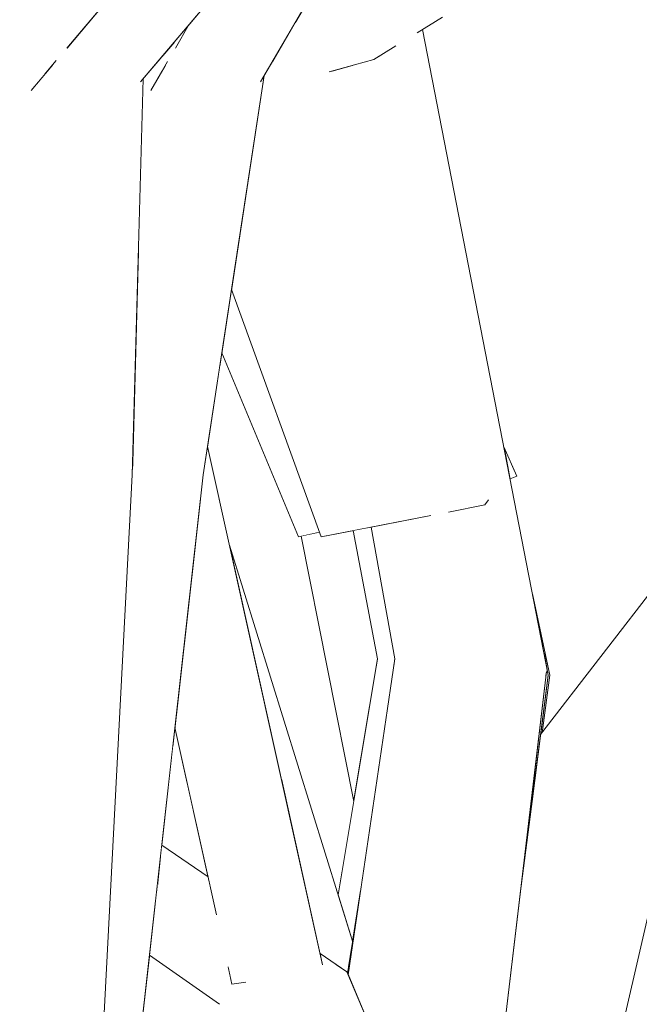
# Model space of a CAD drawing. Extents: x -289599 to -184549, y 66678 to 295474.
# Tile 510 of 656: x -250691 to -250655, y 72110 to 72166. Entities that reach past the tile are written whole.
import ezdxf

# ---------------------------------------------------------------- set-up
doc = ezdxf.new("R2010")
doc.units = 0
doc.header["$MEASUREMENT"] = 0
doc.linetypes.add('Wipeout_Contour', pattern=[1000, 0, -1000])
doc.layers.add('arch drzewa', color=8, linetype='Continuous')
doc.layers.add('Model drzwi', color=8, linetype='Continuous')
doc.layers.add('arch drzewa_Nr_Pióra__4', color=8, linetype='Continuous', lineweight=9)

msp = doc.modelspace()

# ---------------------------------------------------------------- wipeouts: each hides what was drawn before it
at = {"color": 254, "linetype": 'Wipeout_Contour', "lineweight": 0, "ltscale": 1023231.075815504}
msp.add_wipeout([(-250682.588, 72119.339), (-250682.656, 72118.736), (-250679.815, 72116.963), (-250679.94, 72117.525)], dxfattribs=at).dxf.layer = 'arch drzewa'
at = {"color": 254, "linetype": 'Wipeout_Contour', "lineweight": 0, "ltscale": 1790553.469735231}
msp.add_wipeout([(-250676.549, 72112.917), (-250646.423, 72051.866), (-250672.009, 72112.094), (-250675.183, 72112.669), (-250675.401, 72112.622), (-250675.416, 72112.69), (-250675.461, 72112.72)], dxfattribs=at).dxf.layer = 'arch drzewa'
at = {"color": 254, "linetype": 'Wipeout_Contour', "lineweight": 0, "ltscale": 3581199.800095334}
msp.add_wipeout([(-250661.756, 72188.998), (-250669.578, 72175.561), (-250668.42, 72169.618), (-250666.557, 72166.609), (-250667.697, 72165.909), (-250663.051, 72142.071), (-250662.304, 72140.409), (-250662.697, 72140.253), (-250661.416, 72133.683), (-250660.416, 72129.041), (-250660.869, 72125.756), (-250647.61, 72142.937), (-250647.595, 72143.476), (-250661.135, 72189.732)], dxfattribs=at).dxf.layer = 'Model drzwi'
at = {"color": 254, "linetype": 'Wipeout_Contour', "lineweight": 0, "ltscale": 1534825.778229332}
msp.add_wipeout([(-250673.582, 72137.204), (-250674.634, 72136.974), (-250671.624, 72121.836), (-250670.264, 72129.978), (-250671.664, 72137.296), (-250673.487, 72136.943)], dxfattribs=at).dxf.layer = 'Model drzwi'

# ---------------------------------------------------------------- next in the draw order: wipeouts: each hides what was drawn before it
at = {"color": 254, "linetype": 'Wipeout_Contour', "lineweight": 0, "ltscale": 1534770.144001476}
msp.add_wipeout([(-250679.286, 72110.249), (-250650.693, 72053.096), (-250676.549, 72112.917), (-250677.829, 72111.669), (-250677.81, 72111.503), (-250678.028, 72111.475)], dxfattribs=at).dxf.layer = 'arch drzewa'

# ---------------------------------------------------------------- next in the draw order: wipeouts: each hides what was drawn before it
at = {"color": 254, "linetype": 'Wipeout_Contour', "lineweight": 0, "ltscale": 1534831.518829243}
msp.add_wipeout([(-250682.837, 72117.114), (-250676.549, 72112.917), (-250675.461, 72112.72), (-250679.461, 72115.372), (-250679.815, 72116.963), (-250682.656, 72118.736)], dxfattribs=at).dxf.layer = 'arch drzewa'
at = {"color": 254, "linetype": 'Wipeout_Contour', "lineweight": 0, "ltscale": 767394.518921}
msp.add_wipeout([(-250673.546, 72113.146), (-250673.522, 72113.038), (-250672.009, 72112.094)], dxfattribs=at).dxf.layer = 'arch drzewa'

# ---------------------------------------------------------------- next in the draw order: wipeouts: each hides what was drawn before it
at = {"color": 254, "linetype": 'Wipeout_Contour', "lineweight": 0, "ltscale": 767419.192708}
msp.add_wipeout([(-250682.879, 72116.738), (-250676.549, 72112.917), (-250682.837, 72117.114)], dxfattribs=at).dxf.layer = 'arch drzewa'
at = {"color": 254, "linetype": 'Wipeout_Contour', "lineweight": 0, "ltscale": 1023194.92956768}
msp.add_wipeout([(-250675.183, 72112.669), (-250672.009, 72112.094), (-250673.522, 72113.038), (-250673.406, 72112.514)], dxfattribs=at).dxf.layer = 'arch drzewa'

# ---------------------------------------------------------------- next in the draw order: wipeouts: each hides what was drawn before it
at = {"color": 254, "linetype": 'Wipeout_Contour', "lineweight": 0, "ltscale": 2046434.282754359}
msp.add_wipeout([(-250682.879, 72116.738), (-250683.291, 72113.06), (-250679.286, 72110.249), (-250678.028, 72111.475), (-250678.58, 72111.404), (-250678.792, 72112.359), (-250677.829, 72111.669), (-250676.549, 72112.917)], dxfattribs=at).dxf.layer = 'arch drzewa'

# ---------------------------------------------------------------- next in the draw order: wipeouts: each hides what was drawn before it
at = {"color": 254, "linetype": 'Wipeout_Contour', "lineweight": 0, "ltscale": 1023228.931245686}
msp.add_wipeout([(-250680.681, 72136.389), (-250681.836, 72126.062), (-250679.461, 72115.372), (-250675.416, 72112.69)], dxfattribs=at).dxf.layer = 'arch drzewa'
at = {"color": 254, "linetype": 'Wipeout_Contour', "lineweight": 0, "ltscale": 1023211.727200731}
msp.add_wipeout([(-250678.792, 72112.359), (-250678.58, 72111.404), (-250677.81, 72111.503), (-250677.829, 72111.669)], dxfattribs=at).dxf.layer = 'arch drzewa'

# ---------------------------------------------------------------- next in the draw order: wipeouts: each hides what was drawn before it
at = {"color": 254, "linetype": 'Wipeout_Contour', "lineweight": 0, "ltscale": 1534839.64417947}
msp.add_wipeout([(-250680.224, 72140.477), (-250680.681, 72136.389), (-250675.401, 72112.622), (-250675.183, 72112.669), (-250673.406, 72112.514), (-250679.976, 72142.091)], dxfattribs=at).dxf.layer = 'arch drzewa'

# ---------------------------------------------------------------- next in the draw order: wipeouts: each hides what was drawn before it
at = {"color": 254, "linetype": 'Wipeout_Contour', "lineweight": 0, "ltscale": 1534854.235065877}
msp.add_wipeout([(-250687.188, 72084.496), (-250687.273, 72080.6), (-250686.98, 72080.085), (-250680.224, 72140.477), (-250684.265, 72140.966), (-250684.279, 72140.477)], dxfattribs=at).dxf.layer = 'arch drzewa'

# ---------------------------------------------------------------- next in the draw order: wipeouts: each hides what was drawn before it
at = {"color": 254, "linetype": 'Wipeout_Contour', "lineweight": 0, "ltscale": 1023268.69606967}
msp.add_wipeout([(-250680.224, 72140.477), (-250676.732, 72163.271), (-250676.934, 72162.925), (-250678.973, 72161.906)], dxfattribs=at).dxf.layer = 'arch drzewa'
at = {"color": 254, "linetype": 'Wipeout_Contour', "lineweight": 0, "ltscale": 767430.134961}
msp.add_wipeout([(-250681.944, 72125.094), (-250681.083, 72122.674), (-250681.836, 72126.062)], dxfattribs=at).dxf.layer = 'arch drzewa'

# ---------------------------------------------------------------- next in the draw order: wipeouts: each hides what was drawn before it
at = {"color": 254, "linetype": 'Wipeout_Contour', "lineweight": 0, "ltscale": 2046561.057927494}
msp.add_wipeout([(-250684.265, 72140.966), (-250680.224, 72140.477), (-250678.973, 72161.906), (-250680.379, 72161.341), (-250681.802, 72164.858), (-250681.017, 72166.206), (-250681.842, 72165.231), (-250683.936, 72152.971)], dxfattribs=at).dxf.layer = 'arch drzewa'

# ---------------------------------------------------------------- next in the draw order: wipeouts: each hides what was drawn before it
at = {"color": 254, "linetype": 'Wipeout_Contour', "lineweight": 0, "ltscale": 1279083.688879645}
msp.add_wipeout([(-250669.867, 72179.4), (-250680.379, 72161.341), (-250678.973, 72161.906), (-250676.934, 72162.925), (-250661.756, 72188.998)], dxfattribs=at).dxf.layer = 'arch drzewa'
at = {"color": 254, "linetype": 'Wipeout_Contour', "lineweight": 0, "ltscale": 1790759.19827936}
msp.add_wipeout([(-250683.88, 72155.011), (-250683.936, 72152.971), (-250681.842, 72165.231), (-250682.459, 72164.5), (-250682.615, 72163.462), (-250682.273, 72164.048), (-250682.677, 72163.046)], dxfattribs=at).dxf.layer = 'arch drzewa'
at = {"color": 254, "linetype": 'Wipeout_Contour', "lineweight": 0, "ltscale": 767440.700716}
msp.add_wipeout([(-250687.593, 72076.705), (-250684.279, 72140.477), (-250688.922, 72141.17)], dxfattribs=at).dxf.layer = 'arch drzewa'

# ---------------------------------------------------------------- next in the draw order: wipeouts: each hides what was drawn before it
at = {"color": 254, "linetype": 'Wipeout_Contour', "lineweight": 0, "ltscale": 1023280.830973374}
msp.add_wipeout([(-250681.017, 72166.206), (-250681.802, 72164.858), (-250680.379, 72161.341), (-250669.867, 72179.4)], dxfattribs=at).dxf.layer = 'arch drzewa'
at = {"color": 254, "linetype": 'Wipeout_Contour', "lineweight": 0, "ltscale": 1790763.105648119}
msp.add_wipeout([(-250683.88, 72155.011), (-250682.677, 72163.046), (-250683.191, 72162.411), (-250683.215, 72162.43), (-250682.615, 72163.462), (-250682.459, 72164.5), (-250683.658, 72163.081)], dxfattribs=at).dxf.layer = 'arch drzewa'
at = {"color": 254, "linetype": 'Wipeout_Contour', "lineweight": 0, "ltscale": 1279038.133975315}
msp.add_wipeout([(-250692.289, 72079.637), (-250691.697, 72078.818), (-250690.592, 72077.291), (-250687.593, 72076.705), (-250688.922, 72141.17)], dxfattribs=at).dxf.layer = 'arch drzewa'

# ---------------------------------------------------------------- next in the draw order: wipeouts: each hides what was drawn before it
at = {"color": 254, "linetype": 'Wipeout_Contour', "lineweight": 0, "ltscale": 1023292.398746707}
msp.add_wipeout([(-250683.215, 72162.43), (-250683.191, 72162.411), (-250682.677, 72163.046), (-250682.273, 72164.048)], dxfattribs=at).dxf.layer = 'arch drzewa'
at = {"color": 254, "linetype": 'Wipeout_Contour', "lineweight": 0, "ltscale": 1023292.00454594}
msp.add_wipeout([(-250683.79, 72162.925), (-250685.442, 72161.906), (-250684.279, 72140.477), (-250683.658, 72163.081)], dxfattribs=at).dxf.layer = 'arch drzewa'
at = {"color": 254, "linetype": 'Wipeout_Contour', "lineweight": 0, "ltscale": 1023260.485404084}
msp.add_wipeout([(-250688.922, 72141.17), (-250693.117, 72140.774), (-250692.422, 72079.822), (-250692.289, 72079.637)], dxfattribs=at).dxf.layer = 'arch drzewa'

# ---------------------------------------------------------------- next in the draw order: wipeouts: each hides what was drawn before it
at = {"color": 254, "linetype": 'Wipeout_Contour', "lineweight": 0, "ltscale": 1790783.873592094}
msp.add_wipeout([(-250687.099, 72192.451), (-250688.922, 72141.17), (-250684.279, 72140.477), (-250685.442, 72161.906), (-250686.507, 72161.341), (-250687.997, 72164.858), (-250685.746, 72167.522)], dxfattribs=at).dxf.layer = 'arch drzewa'

# ---------------------------------------------------------------- next in the draw order: linework, layer by layer
at = {"layer": 'arch drzewa_Nr_Pióra__4', "linetype": 'Continuous'}
msp.add_line((-250687.593, 72076.705), (-250684.279, 72140.477), dxfattribs=at)

# ---------------------------------------------------------------- next in the draw order: wipeouts: each hides what was drawn before it
at = {"color": 254, "linetype": 'Wipeout_Contour', "lineweight": 0, "ltscale": 1279093.407817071}
msp.add_wipeout([(-250658.444, 72194.548), (-250686.507, 72161.341), (-250685.442, 72161.906), (-250683.79, 72162.925), (-250656.67, 72195.016)], dxfattribs=at).dxf.layer = 'arch drzewa'
at = {"color": 254, "linetype": 'Wipeout_Contour', "lineweight": 0, "ltscale": 1534984.679231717}
msp.add_wipeout([(-250689.787, 72191.556), (-250689.302, 72163.314), (-250688.682, 72164.048), (-250689.298, 72163.046), (-250688.922, 72141.17), (-250687.099, 72192.451)], dxfattribs=at).dxf.layer = 'arch drzewa'

# ---------------------------------------------------------------- next in the draw order: wipeouts: each hides what was drawn before it
at = {"color": 254, "linetype": 'Wipeout_Contour', "lineweight": 0, "ltscale": 1023278.014258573}
msp.add_wipeout([(-250687.997, 72164.858), (-250686.507, 72161.341), (-250658.444, 72194.548), (-250661.333, 72196.41)], dxfattribs=at).dxf.layer = 'arch drzewa'
at = {"color": 254, "linetype": 'Wipeout_Contour', "lineweight": 0, "ltscale": 1790807.034247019}
msp.add_wipeout([(-250689.787, 72191.556), (-250693.117, 72140.774), (-250688.922, 72141.17), (-250689.298, 72163.046), (-250690.021, 72162.411), (-250690.05, 72162.43), (-250689.302, 72163.314)], dxfattribs=at).dxf.layer = 'arch drzewa'

# ---------------------------------------------------------------- next in the draw order: linework, layer by layer
at = {"layer": 'arch drzewa_Nr_Pióra__4', "linetype": 'Continuous'}
for p, q in [((-250681.81, 72164.844), (-250681.017, 72166.206)), ((-250683.215, 72162.43), (-250682.254, 72164.081)), ((-250684.279, 72140.477), (-250683.658, 72163.081))]:
    msp.add_line(p, q, dxfattribs=at)

# ---------------------------------------------------------------- next in the draw order: wipeouts: each hides what was drawn before it
at = {"color": 254, "linetype": 'Wipeout_Contour', "lineweight": 0, "ltscale": 3069280.535395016}
msp.add_wipeout([(-250659.559, 72208.86), (-250661.397, 72212.015), (-250624.813, 72094.541), (-250624.074, 72094.481), (-250625.233, 72098.421), (-250626.912, 72103.613), (-250626.187, 72108.519), (-250626.108, 72109.535), (-250625.672, 72112.302), (-250650.058, 72181.788), (-250650.399, 72182.116), (-250650.26, 72182.365)], dxfattribs=at).dxf.layer = 'arch drzewa'
at = {"color": 254, "linetype": 'Wipeout_Contour', "lineweight": 0, "ltscale": 1023317.740155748}
msp.add_wipeout([(-250690.05, 72162.43), (-250690.021, 72162.411), (-250689.298, 72163.046), (-250688.682, 72164.048)], dxfattribs=at).dxf.layer = 'arch drzewa'

# ---------------------------------------------------------------- next in the draw order: linework, layer by layer
at = {"layer": 'arch drzewa_Nr_Pióra__4', "linetype": 'Continuous'}
msp.add_line((-250690.05, 72162.43), (-250688.614, 72164.129), dxfattribs=at)

# ---------------------------------------------------------------- next in the draw order: wipeouts: each hides what was drawn before it
at = {"color": 254, "linetype": 'Wipeout_Contour', "lineweight": 0, "ltscale": 2046473.701820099}
msp.add_wipeout([(-250671.333, 72229.064), (-250672.526, 72228.646), (-250661.08, 72196.477), (-250659.558, 72196.878), (-250656.67, 72195.016), (-250659.408, 72191.776), (-250624.813, 72094.541), (-250661.397, 72212.015)], dxfattribs=at).dxf.layer = 'arch drzewa'

# ---------------------------------------------------------------- next in the draw order: wipeouts: each hides what was drawn before it
at = {"color": 254, "linetype": 'Wipeout_Contour', "lineweight": 0, "ltscale": 1023121.002261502}
msp.add_wipeout([(-250659.408, 72191.776), (-250661.135, 72189.732), (-250632.596, 72092.236), (-250624.813, 72094.541)], dxfattribs=at).dxf.layer = 'arch drzewa'
at = {"color": 254, "linetype": 'Wipeout_Contour', "lineweight": 0, "ltscale": 767392.102176}
msp.add_wipeout([(-250663.051, 72142.071), (-250662.991, 72141.765), (-250662.304, 72140.409)], dxfattribs=at).dxf.layer = 'arch drzewa'
at = {"color": 254, "linetype": 'Wipeout_Contour', "lineweight": 0, "ltscale": 1278993.391462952}
msp.add_wipeout([(-250670.264, 72129.978), (-250671.889, 72114.489), (-250671.689, 72113.846), (-250671.232, 72116.742), (-250669.286, 72129.898)], dxfattribs=at).dxf.layer = 'arch drzewa'

# ---------------------------------------------------------------- next in the draw order: wipeouts: each hides what was drawn before it
at = {"color": 254, "linetype": 'Wipeout_Contour', "lineweight": 0, "ltscale": 2046469.669242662}
msp.add_wipeout([(-250659.145, 72225.012), (-250617.87, 72138.757), (-250652.204, 72226.167), (-250654.867, 72225.724), (-250655.529, 72224.531), (-250655.677, 72224.491), (-250655.771, 72224.564), (-250656.079, 72225.522)], dxfattribs=at).dxf.layer = 'arch drzewa'
at = {"color": 254, "linetype": 'Wipeout_Contour', "lineweight": 0, "ltscale": 767391.309073}
msp.add_wipeout([(-250662.991, 72141.765), (-250662.697, 72140.253), (-250662.304, 72140.409)], dxfattribs=at).dxf.layer = 'arch drzewa'
at = {"color": 254, "linetype": 'Wipeout_Contour', "lineweight": 0, "ltscale": 767397.398953}
msp.add_wipeout([(-250670.264, 72129.978), (-250672.515, 72116.499), (-250671.889, 72114.489)], dxfattribs=at).dxf.layer = 'arch drzewa'
at = {"color": 254, "linetype": 'Wipeout_Contour', "lineweight": 0, "ltscale": 1278956.320523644}
msp.add_wipeout([(-250660.949, 72125.653), (-250660.869, 72125.756), (-250660.416, 72129.041), (-250660.514, 72129.053), (-250660.512, 72129.041)], dxfattribs=at).dxf.layer = 'arch drzewa'
at = {"color": 254, "linetype": 'Wipeout_Contour', "lineweight": 0, "ltscale": 1278895.968476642}
msp.add_wipeout([(-250660.912, 72085.972), (-250660.768, 72085.633), (-250649.371, 72121.653), (-250650.637, 72121.701), (-250652.358, 72119.357)], dxfattribs=at).dxf.layer = 'arch drzewa'

# ---------------------------------------------------------------- next in the draw order: wipeouts: each hides what was drawn before it
at = {"color": 254, "linetype": 'Wipeout_Contour', "lineweight": 0, "ltscale": 1790363.952902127}
msp.add_wipeout([(-250659.145, 72225.012), (-250627.226, 72136.943), (-250620.998, 72138.151), (-250620.92, 72138.566), (-250620.784, 72140.202), (-250619.922, 72138.359), (-250617.87, 72138.757)], dxfattribs=at).dxf.layer = 'arch drzewa'
at = {"color": 254, "linetype": 'Wipeout_Contour', "lineweight": 0, "ltscale": 1279009.81931371}
msp.add_wipeout([(-250671.664, 72137.296), (-250670.264, 72129.978), (-250669.286, 72129.898), (-250669.275, 72129.978), (-250670.618, 72137.499)], dxfattribs=at).dxf.layer = 'arch drzewa'
at = {"color": 254, "linetype": 'Wipeout_Contour', "lineweight": 0, "ltscale": 767377.538308}
msp.add_wipeout([(-250660.416, 72129.041), (-250661.416, 72133.683), (-250660.883, 72130.945)], dxfattribs=at).dxf.layer = 'arch drzewa'
at = {"color": 254, "linetype": 'Wipeout_Contour', "lineweight": 0, "ltscale": 1278878.762539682}
msp.add_wipeout([(-250649.371, 72121.653), (-250659.758, 72083.256), (-250657.73, 72078.481), (-250652.964, 72093.033), (-250648.281, 72121.156)], dxfattribs=at).dxf.layer = 'arch drzewa'

# ---------------------------------------------------------------- next in the draw order: wipeouts: each hides what was drawn before it
at = {"color": 254, "linetype": 'Wipeout_Contour', "lineweight": 0, "ltscale": 1534843.791705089}
msp.add_wipeout([(-250679.265, 72146.735), (-250672.192, 72118.435), (-250671.624, 72121.836), (-250674.634, 72136.974), (-250674.776, 72136.943), (-250679.157, 72147.439)], dxfattribs=at).dxf.layer = 'arch drzewa'
at = {"color": 254, "linetype": 'Wipeout_Contour', "lineweight": 0, "ltscale": 767375.35892}
msp.add_wipeout([(-250660.416, 72129.041), (-250660.883, 72130.947), (-250660.514, 72129.053)], dxfattribs=at).dxf.layer = 'arch drzewa'
at = {"color": 254, "linetype": 'Wipeout_Contour', "lineweight": 0, "ltscale": 767332.738856}
msp.add_wipeout([(-250649.371, 72121.653), (-250660.768, 72085.633), (-250659.758, 72083.256)], dxfattribs=at).dxf.layer = 'arch drzewa'

# ---------------------------------------------------------------- next in the draw order: wipeouts: each hides what was drawn before it
at = {"color": 254, "linetype": 'Wipeout_Contour', "lineweight": 0, "ltscale": 1279037.849978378}
msp.add_wipeout([(-250679.265, 72146.735), (-250679.976, 72142.091), (-250678.725, 72136.458), (-250672.515, 72116.499), (-250672.192, 72118.435)], dxfattribs=at).dxf.layer = 'arch drzewa'
at = {"color": 254, "linetype": 'Wipeout_Contour', "lineweight": 0, "ltscale": 1023160.34670348}
msp.add_wipeout([(-250664.993, 72129.716), (-250666.776, 72099.774), (-250664.7, 72094.887), (-250660.612, 72129.247)], dxfattribs=at).dxf.layer = 'arch drzewa'

# ---------------------------------------------------------------- next in the draw order: wipeouts: each hides what was drawn before it
at = {"color": 254, "linetype": 'Wipeout_Contour', "lineweight": 0, "ltscale": 1023244.119047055}
msp.add_wipeout([(-250679.157, 72147.439), (-250674.776, 72136.943), (-250673.582, 72137.204), (-250678.603, 72151.057)], dxfattribs=at).dxf.layer = 'arch drzewa'
at = {"color": 254, "linetype": 'Wipeout_Contour', "lineweight": 0, "ltscale": 767375.057997}
msp.add_wipeout([(-250668.359, 72103.502), (-250666.776, 72099.774), (-250664.993, 72129.716)], dxfattribs=at).dxf.layer = 'arch drzewa'
at = {"color": 254, "linetype": 'Wipeout_Contour', "lineweight": 0, "ltscale": 767372.748119}
msp.add_wipeout([(-250660.612, 72129.247), (-250662.121, 72116.56), (-250660.512, 72129.041)], dxfattribs=at).dxf.layer = 'arch drzewa'
at = {"color": 254, "linetype": 'Wipeout_Contour', "lineweight": 0, "ltscale": 1023235.180852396}
msp.add_wipeout([(-250682.588, 72119.339), (-250679.94, 72117.525), (-250681.083, 72122.674), (-250681.944, 72125.094)], dxfattribs=at).dxf.layer = 'arch drzewa'

# ---------------------------------------------------------------- next in the draw order: linework, layer by layer
at = {"layer": 'arch drzewa_Nr_Pióra__4', "linetype": 'Continuous'}
for p, q in [((-250679.46, 72115.365), (-250681.836, 72126.062)), ((-250679.94, 72117.525), (-250682.588, 72119.339))]:
    msp.add_line(p, q, dxfattribs=at)

# ---------------------------------------------------------------- next in the draw order: wipeouts: each hides what was drawn before it
at = {"color": 254, "linetype": 'Wipeout_Contour', "lineweight": 0, "ltscale": 1023181.705947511}
msp.add_wipeout([(-250669.275, 72129.978), (-250670.743, 72109.112), (-250668.359, 72103.502), (-250664.993, 72129.716)], dxfattribs=at).dxf.layer = 'arch drzewa'
at = {"color": 254, "linetype": 'Wipeout_Contour', "lineweight": 0, "ltscale": 1278925.090683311}
msp.add_wipeout([(-250664.7, 72094.887), (-250661.356, 72087.017), (-250653.358, 72121.653), (-250661.436, 72121.87), (-250662.121, 72116.56)], dxfattribs=at).dxf.layer = 'arch drzewa'

# ---------------------------------------------------------------- next in the draw order: wipeouts: each hides what was drawn before it
at = {"color": 254, "linetype": 'Wipeout_Contour', "lineweight": 0, "ltscale": 767391.897713}
msp.add_wipeout([(-250671.943, 72111.937), (-250670.743, 72109.112), (-250669.275, 72129.978)], dxfattribs=at).dxf.layer = 'arch drzewa'
at = {"color": 254, "linetype": 'Wipeout_Contour', "lineweight": 0, "ltscale": 1023120.61296287}
msp.add_wipeout([(-250653.358, 72121.653), (-250661.356, 72087.017), (-250660.912, 72085.972), (-250652.358, 72119.357)], dxfattribs=at).dxf.layer = 'arch drzewa'

# ---------------------------------------------------------------- next in the draw order: wipeouts: each hides what was drawn before it
at = {"color": 254, "linetype": 'Wipeout_Contour', "lineweight": 0, "ltscale": 1534856.239615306}
msp.add_wipeout([(-250671.836, 72171.682), (-250670.607, 72167.036), (-250669.233, 72164.965), (-250669.944, 72164.529), (-250660.612, 72129.247), (-250669.922, 72174.969)], dxfattribs=at).dxf.layer = 'arch drzewa'
at = {"color": 254, "linetype": 'Wipeout_Contour', "lineweight": 0, "ltscale": 767391.298007}
msp.add_wipeout([(-250671.978, 72112.019), (-250671.943, 72111.937), (-250671.232, 72116.742)], dxfattribs=at).dxf.layer = 'arch drzewa'

# ---------------------------------------------------------------- next in the draw order: wipeouts: each hides what was drawn before it
at = {"color": 254, "linetype": 'Wipeout_Contour', "lineweight": 0, "ltscale": 2558028.102786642}
msp.add_wipeout([(-250670.482, 72164.198), (-250671.675, 72163.862), (-250669.887, 72154.726), (-250663.935, 72139.042), (-250664.131, 72138.757), (-250666.184, 72138.359), (-250667.045, 72140.202), (-250664.993, 72129.716), (-250660.612, 72129.247), (-250669.944, 72164.529)], dxfattribs=at).dxf.layer = 'arch drzewa'

# ---------------------------------------------------------------- next in the draw order: wipeouts: each hides what was drawn before it
at = {"color": 254, "linetype": 'Wipeout_Contour', "lineweight": 0, "ltscale": 767435.268359}
msp.add_wipeout([(-250672.883, 72163.521), (-250669.887, 72154.726), (-250671.675, 72163.862)], dxfattribs=at).dxf.layer = 'arch drzewa'
at = {"color": 254, "linetype": 'Wipeout_Contour', "lineweight": 0, "ltscale": 767397.522165}
msp.add_wipeout([(-250667.045, 72140.202), (-250667.182, 72138.566), (-250664.993, 72129.716)], dxfattribs=at).dxf.layer = 'arch drzewa'
at = {"color": 254, "linetype": 'Wipeout_Contour', "lineweight": 0, "ltscale": 1023209.983937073}
msp.add_wipeout([(-250678.725, 72136.458), (-250675.817, 72123.369), (-250671.933, 72112.302), (-250671.689, 72113.846)], dxfattribs=at).dxf.layer = 'arch drzewa'

# ---------------------------------------------------------------- next in the draw order: wipeouts: each hides what was drawn before it
at = {"color": 254, "linetype": 'Wipeout_Contour', "lineweight": 0, "ltscale": 1279001.232405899}
msp.add_wipeout([(-250670.618, 72137.499), (-250669.275, 72129.978), (-250664.993, 72129.716), (-250667.182, 72138.566), (-250667.26, 72138.151)], dxfattribs=at).dxf.layer = 'arch drzewa'
at = {"color": 254, "linetype": 'Wipeout_Contour', "lineweight": 0, "ltscale": 1278994.990244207}
msp.add_wipeout([(-250671.933, 72112.302), (-250675.817, 72123.369), (-250673.546, 72113.146), (-250672.009, 72112.094), (-250671.978, 72112.019)], dxfattribs=at).dxf.layer = 'arch drzewa'

# ---------------------------------------------------------------- next in the draw order: linework, layer by layer
at = {"layer": 'arch drzewa_Nr_Pióra__4', "linetype": 'Continuous'}
for p, q in [((-250671.689, 72113.846), (-250678.725, 72136.458)), ((-250672.515, 72116.499), (-250670.264, 72129.978)), ((-250671.978, 72112.019), (-250671.232, 72116.742)), ((-250646.423, 72051.866), (-250672.009, 72112.094))]:
    msp.add_line(p, q, dxfattribs=at)

# ---------------------------------------------------------------- next in the draw order: wipeouts: each hides what was drawn before it
at = {"color": 254, "linetype": 'Wipeout_Contour', "lineweight": 0, "ltscale": 1534850.707361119}
msp.add_wipeout([(-250669.91, 72174.989), (-250660.512, 72129.041), (-250667.697, 72165.909), (-250668.005, 72165.72), (-250668.213, 72168.555), (-250669.578, 72175.561)], dxfattribs=at).dxf.layer = 'arch drzewa'
at = {"color": 254, "linetype": 'Wipeout_Contour', "lineweight": 0, "ltscale": 1279008.20322143}
msp.add_wipeout([(-250683.75, 72108.95), (-250678.858, 72092.236), (-250672.941, 72093.989), (-250679.286, 72110.249), (-250683.291, 72113.06)], dxfattribs=at).dxf.layer = 'arch drzewa'

# ---------------------------------------------------------------- next in the draw order: linework, layer by layer
at = {"layer": 'arch drzewa_Nr_Pióra__4', "linetype": 'Continuous'}
for p, q in [((-250686.98, 72080.085), (-250680.224, 72140.477)), ((-250679.286, 72110.249), (-250683.291, 72113.06)), ((-250672.009, 72112.094), (-250673.546, 72113.146)), ((-250678.58, 72111.404), (-250678.798, 72112.385)), ((-250677.795, 72111.505), (-250678.58, 72111.404))]:
    msp.add_line(p, q, dxfattribs=at)

# ---------------------------------------------------------------- next in the draw order: wipeouts: each hides what was drawn before it
at = {"color": 254, "linetype": 'Wipeout_Contour', "lineweight": 0, "ltscale": 1023212.461394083}
msp.add_wipeout([(-250669.91, 72174.989), (-250669.922, 72174.969), (-250660.612, 72129.247), (-250660.512, 72129.041)], dxfattribs=at).dxf.layer = 'arch drzewa'

# ---------------------------------------------------------------- next in the draw order: linework, layer by layer
at = {"layer": 'arch drzewa_Nr_Pióra__4', "linetype": 'Continuous'}
for p, q in [((-250662.304, 72140.409), (-250663.051, 72142.071)), ((-250662.304, 72140.409), (-250662.697, 72140.253)), ((-250671.943, 72111.937), (-250669.275, 72129.978))]:
    msp.add_line(p, q, dxfattribs=at)

# ---------------------------------------------------------------- next in the draw order: wipeouts: each hides what was drawn before it
at = {"color": 254, "linetype": 'Wipeout_Contour', "lineweight": 0, "ltscale": 767431.79947}
msp.add_wipeout([(-250674.957, 72166.319), (-250676.254, 72164.091), (-250664.131, 72138.757)], dxfattribs=at).dxf.layer = 'arch drzewa'
at = {"color": 254, "linetype": 'Wipeout_Contour', "lineweight": 0, "ltscale": 1278925.326193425}
msp.add_wipeout([(-250661.436, 72121.87), (-250653.358, 72121.653), (-250645.221, 72135.366), (-250647.485, 72143.099), (-250660.949, 72125.653)], dxfattribs=at).dxf.layer = 'arch drzewa'

# ---------------------------------------------------------------- next in the draw order: linework, layer by layer
at = {"layer": 'arch drzewa_Nr_Pióra__4', "linetype": 'Continuous'}
for p, q in [((-250660.949, 72125.653), (-250647.485, 72143.099)), ((-250660.416, 72129.041), (-250661.416, 72133.683)), ((-250664.7, 72094.887), (-250660.612, 72129.247)), ((-250660.642, 72129.006), (-250660.612, 72129.247)), ((-250662.121, 72116.56), (-250660.512, 72129.041)), ((-250660.869, 72125.756), (-250660.416, 72129.041)), ((-250661.356, 72087.017), (-250653.358, 72121.653))]:
    msp.add_line(p, q, dxfattribs=at)

# ---------------------------------------------------------------- next in the draw order: wipeouts: each hides what was drawn before it
at = {"color": 254, "linetype": 'Wipeout_Contour', "lineweight": 0, "ltscale": 2302256.729819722}
msp.add_wipeout([(-250676.732, 72163.271), (-250678.603, 72151.057), (-250673.487, 72136.943), (-250667.26, 72138.151), (-250667.182, 72138.566), (-250667.045, 72140.202), (-250666.184, 72138.359), (-250664.131, 72138.757), (-250676.254, 72164.091)], dxfattribs=at).dxf.layer = 'arch drzewa'

# ---------------------------------------------------------------- next in the draw order: linework, layer by layer
at = {"layer": 'arch drzewa_Nr_Pióra__4', "linetype": 'Continuous'}
for p, q in [((-250680.224, 72140.477), (-250676.732, 72163.271)), ((-250667.216, 72138.159), (-250673.487, 72136.943)), ((-250673.582, 72137.204), (-250674.776, 72136.943)), ((-250670.264, 72129.978), (-250671.664, 72137.296)), ((-250669.275, 72129.978), (-250670.618, 72137.499)), ((-250671.624, 72121.836), (-250674.634, 72136.974))]:
    msp.add_line(p, q, dxfattribs=at)

# ---------------------------------------------------------------- next in the draw order: wipeouts: each hides what was drawn before it
at = {"color": 254, "linetype": 'Wipeout_Contour', "lineweight": 0, "ltscale": 1790665.14211549}
msp.add_wipeout([(-250674.485, 72167.13), (-250674.957, 72166.319), (-250664.131, 72138.757), (-250663.935, 72139.042), (-250669.887, 72154.726), (-250672.883, 72163.521), (-250673.029, 72163.479)], dxfattribs=at).dxf.layer = 'arch drzewa'

# ---------------------------------------------------------------- next in the draw order: linework, layer by layer
at = {"layer": 'arch drzewa_Nr_Pióra__4', "linetype": 'Continuous'}
for p, q in [((-250673.487, 72136.943), (-250678.603, 72151.057)), ((-250674.776, 72136.943), (-250679.157, 72147.439)), ((-250673.404, 72112.508), (-250679.976, 72142.091)), ((-250664.131, 72138.757), (-250666.213, 72138.354)), ((-250663.932, 72139.046), (-250664.131, 72138.757))]:
    msp.add_line(p, q, dxfattribs=at)

# ---------------------------------------------------------------- next in the draw order: wipeouts: each hides what was drawn before it
at = {"color": 254, "linetype": 'Wipeout_Contour', "lineweight": 0, "ltscale": 1279067.728104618}
msp.add_wipeout([(-250672.783, 72170.055), (-250673.423, 72168.955), (-250670.482, 72164.198), (-250669.233, 72164.965), (-250670.607, 72167.036)], dxfattribs=at).dxf.layer = 'arch drzewa'
at = {"color": 254, "linetype": 'Wipeout_Contour', "lineweight": 0, "ltscale": 1023240.691011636}
msp.add_wipeout([(-250666.557, 72166.609), (-250668.34, 72169.21), (-250668.213, 72168.555), (-250668.005, 72165.72)], dxfattribs=at).dxf.layer = 'arch drzewa'

# ---------------------------------------------------------------- next in the draw order: linework, layer by layer
at = {"layer": 'arch drzewa_Nr_Pióra__4', "linetype": 'Continuous'}
for p, q in [((-250666.557, 72166.609), (-250668.009, 72165.717)), ((-250660.512, 72129.041), (-250667.697, 72165.909))]:
    msp.add_line(p, q, dxfattribs=at)

# ---------------------------------------------------------------- next in the draw order: wipeouts: each hides what was drawn before it
at = {"color": 254, "linetype": 'Wipeout_Contour', "lineweight": 0, "ltscale": 767443.966665}
msp.add_wipeout([(-250673.423, 72168.955), (-250673.593, 72168.663), (-250670.482, 72164.198)], dxfattribs=at).dxf.layer = 'arch drzewa'

# ---------------------------------------------------------------- next in the draw order: wipeouts: each hides what was drawn before it
at = {"color": 254, "linetype": 'Wipeout_Contour', "lineweight": 0, "ltscale": 1023258.326830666}
msp.add_wipeout([(-250674.485, 72167.13), (-250673.029, 72163.479), (-250670.482, 72164.198), (-250673.593, 72168.663)], dxfattribs=at).dxf.layer = 'arch drzewa'

# ---------------------------------------------------------------- next in the draw order: linework, layer by layer
at = {"layer": 'arch drzewa_Nr_Pióra__4', "linetype": 'Continuous'}
for p, q in [((-250688.007, 72164.847), (-250661.333, 72196.41)), ((-250683.802, 72162.911), (-250656.67, 72195.016)), ((-250676.943, 72162.909), (-250661.756, 72188.998)), ((-250669.221, 72164.973), (-250670.482, 72164.198)), ((-250670.482, 72164.198), (-250673.032, 72163.478))]:
    msp.add_line(p, q, dxfattribs=at)

doc.saveas('drawing.dxf')
